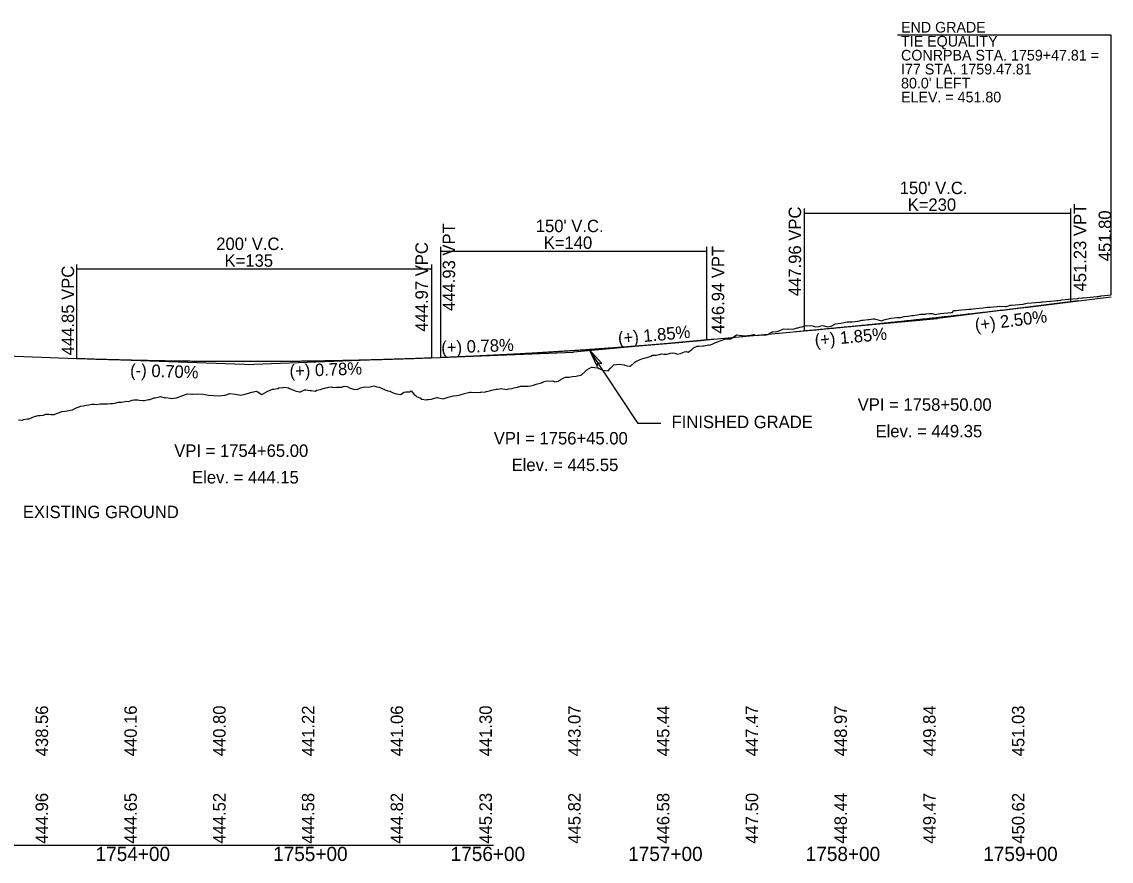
# Model space of a CAD drawing. Extents: x 2017200 to 2047700, y 854850 to 893350.
# Drawn here: x 2023334 to 2023948, y 874091 to 874564 of the extents above; entities that cross this region are included whole.
import ezdxf

# ---------------------------------------------------------------- set-up
doc = ezdxf.new("R2010")
doc.units = 0
for name, color, linetype in [('RD_DDB_GradeTX', 7, 'Continuous'), ('RD_DDB_Profile_EX', 7, 'Continuous'), ('RD_DDB_Profile_Lbl', 7, 'Continuous'), ('RD_DDB_Profile_PR', 7, 'Continuous'), ('RD_DDB_StaTX', 7, 'Continuous'), ('RD_DDB_StripGrade', 7, 'Continuous'), ('RD_DDB_VCLbl', 7, 'Continuous'), ('RD_GPK_Profile_Cell', 7, 'Continuous')]:
    doc.layers.add(name, color=color, linetype=linetype)

msp = doc.modelspace()

# ---------------------------------------------------------------- linework, layer by layer
at = {"layer": 'RD_DDB_GradeTX'}
for p, q in [((2023929.38, 874406.69), (2023850, 874396.75)), ((2023770.34, 874389.37), (2023850, 874396.75)), ((2023724.66, 874385.13), (2023645, 874377.75)), ((2023565.06, 874374.64), (2023645, 874377.75)), ((2023385.05, 874373.56), (2023465, 874370.75)), ((2023544.94, 874373.86), (2023465, 874370.75))]:
    msp.add_line(p, q, dxfattribs=at)
at = {"layer": 'RD_DDB_Profile_EX'}
msp.add_lwpolyline([(2023332.27, 874339.65), (2023334.39, 874339.45), (2023335.33, 874339.76), (2023337.39, 874340.12), (2023338.38, 874340.25), (2023340.39, 874341.09), (2023341.44, 874341.46), (2023343.4, 874342.11), (2023344.5, 874342.09), (2023346.4, 874342.31), (2023347.55, 874342.76), (2023349.4, 874342.89), (2023350.61, 874342.71), (2023352.4, 874342.71), (2023353.67, 874343.18), (2023355.4, 874343.76), (2023356.72, 874344.25), (2023358.4, 874344.51), (2023359.78, 874344.66), (2023361.4, 874345.01), (2023362.84, 874345.35), (2023364.4, 874346.11), (2023365.89, 874346.7), (2023367.4, 874347.23), (2023368.95, 874347.49), (2023370.4, 874347.88), (2023372.01, 874348.06), (2023373.41, 874348.38), (2023375.06, 874348.46), (2023376.41, 874348.24), (2023378.12, 874348.64), (2023379.41, 874348.68), (2023381.18, 874348.57), (2023382.41, 874348.62), (2023384.23, 874348.74), (2023385.41, 874348.84), (2023387.29, 874349.16), (2023388.41, 874349.53), (2023390.35, 874349.56), (2023391.41, 874349.68), (2023393.41, 874350.07), (2023394.41, 874350.04), (2023396.46, 874350.62), (2023397.41, 874350.86), (2023399.52, 874350.8), (2023400.42, 874350.78), (2023402.58, 874350.61), (2023403.42, 874350.48), (2023405.63, 874351.12), (2023406.42, 874351.16), (2023408.69, 874352.01), (2023409.42, 874352.11), (2023411.75, 874352.57), (2023412.42, 874352.82), (2023414.8, 874352), (2023415.42, 874352.16), (2023417.86, 874351.74), (2023418.42, 874351.58), (2023420.92, 874352.04), (2023421.42, 874352.04), (2023423.97, 874353.02), (2023424.42, 874353.1), (2023427.03, 874354.16), (2023427.42, 874354.31), (2023430.09, 874354.15), (2023430.43, 874354.16), (2023433.43, 874354.21), (2023436.43, 874354.11), (2023439.43, 874353.46), (2023442.43, 874353.32), (2023445.43, 874353.15), (2023448.44, 874353.46), (2023448.75, 874353.57), (2023451.48, 874354.5), (2023454.54, 874354.06), (2023457.6, 874353.59), (2023460.65, 874354.33), (2023463.71, 874355.18), (2023466.44, 874355.73), (2023466.77, 874355.68), (2023469.44, 874353.93), (2023469.82, 874354.04), (2023472.44, 874355.63), (2023472.88, 874355.71), (2023475.44, 874356.95), (2023475.94, 874356.99), (2023478.44, 874357.36), (2023478.99, 874357.59), (2023481.44, 874357.8), (2023482.05, 874357.94), (2023483.21, 874357.76), (2023484.44, 874357.57), (2023485.11, 874357.32), (2023487.45, 874356.3), (2023488.17, 874355.91), (2023490.45, 874355.39), (2023491.22, 874355.39), (2023493.45, 874356.52), (2023494.29, 874356.49), (2023496.45, 874356.23), (2023497.35, 874356.2), (2023499.45, 874355.85), (2023500.41, 874356.25), (2023502.45, 874356.8), (2023503.47, 874357.18), (2023505.45, 874357.71), (2023506.54, 874357.84), (2023507.24, 874357.96), (2023508.45, 874358.17), (2023509.61, 874357.81), (2023511.45, 874358.04), (2023512.67, 874358.11), (2023514.46, 874358.1), (2023515.25, 874358.4), (2023515.74, 874358.59), (2023517.46, 874358.48), (2023518.81, 874357.6), (2023520.46, 874357.1), (2023521.88, 874356.74), (2023523.46, 874356.98), (2023524.96, 874357.58), (2023526.46, 874358.11), (2023528.03, 874358.19), (2023529.46, 874357.99), (2023531.27, 874358.43), (2023532.46, 874358.73), (2023534.18, 874358.26), (2023535.47, 874358.02), (2023537.26, 874357.22), (2023538.47, 874356.63), (2023539.28, 874356.35), (2023540.34, 874355.98), (2023541.47, 874355.72), (2023543.42, 874354.91), (2023544.47, 874354.47), (2023546.5, 874354.06), (2023547.47, 874353.92), (2023549.58, 874355.18), (2023550.47, 874355.43), (2023552.66, 874355.34), (2023553.47, 874355.99), (2023555.3, 874353.95), (2023555.75, 874353.45), (2023556.48, 874352.68), (2023558.83, 874351.77), (2023559.48, 874351.2), (2023561.92, 874350.9), (2023562.48, 874350.99), (2023563.31, 874351.1), (2023565.01, 874351.33), (2023565.48, 874351.45), (2023568.1, 874352.14), (2023568.48, 874352.23), (2023571.49, 874351.42), (2023574.49, 874352.38), (2023577.49, 874353.07), (2023579.33, 874353.3), (2023580.49, 874353.45), (2023581.17, 874353.67), (2023583.57, 874354.48), (2023586.66, 874355.15), (2023587.34, 874355.12), (2023589.76, 874355), (2023592.5, 874355.13), (2023592.86, 874355.19), (2023595.5, 874355.46), (2023595.96, 874355.56), (2023598.5, 874356.15), (2023599.06, 874356.27), (2023601.5, 874356.83), (2023602.17, 874356.83), (2023603.36, 874357.1), (2023604.51, 874357.35), (2023605.27, 874357.15), (2023607.51, 874356.78), (2023608.38, 874357.03), (2023610.51, 874357.36), (2023611.48, 874357.57), (2023613.51, 874358.08), (2023615.41, 874358.56), (2023616.52, 874358.57), (2023617.7, 874358.61), (2023619.52, 874358.65), (2023620.81, 874358.77), (2023622.52, 874359.23), (2023623.93, 874359.79), (2023625.52, 874360.15), (2023627.04, 874360.44), (2023627.39, 874360.64), (2023628.53, 874361.27), (2023630.15, 874361.58), (2023631.53, 874361.49), (2023633.27, 874361.52), (2023634.53, 874361.06), (2023635.4, 874361.2), (2023636.39, 874361.37), (2023637.53, 874362.08), (2023639.51, 874363.29), (2023640.54, 874363.62), (2023642.63, 874363.67), (2023643.54, 874363.91), (2023644.38, 874364.08), (2023646.54, 874364.31), (2023648.87, 874364.75), (2023649.54, 874364.93), (2023651.42, 874366.75), (2023651.99, 874367.3), (2023652.55, 874367.79), (2023655.12, 874369.22), (2023655.55, 874369.32), (2023658.25, 874368.97), (2023658.55, 874369.07), (2023659.43, 874368.63), (2023661.56, 874367.59), (2023664.56, 874367.3), (2023665.88, 874368.74), (2023667.63, 874370.6), (2023670.77, 874371.05), (2023673.57, 874370.53), (2023673.9, 874370.47), (2023675.45, 874370.09), (2023676.57, 874369.81), (2023677.03, 874369.82), (2023679.57, 874372.14), (2023680.17, 874372.5), (2023682.58, 874373.7), (2023683.46, 874373.92), (2023685.58, 874374.61), (2023686.44, 874374.73), (2023688.58, 874375.51), (2023689.58, 874375.98), (2023691.59, 874376.08), (2023693.42, 874376.38), (2023694.59, 874376.79), (2023695.87, 874376.54), (2023697.59, 874376.62), (2023699.01, 874377.01), (2023699.49, 874377.1), (2023700.6, 874377.3), (2023702.15, 874377.14), (2023703.6, 874376.55), (2023705.3, 874376.96), (2023706.61, 874377.57), (2023707.5, 874377.87), (2023708.45, 874378.18), (2023709.61, 874377.79), (2023711.6, 874379.24), (2023712.61, 874380.19), (2023714.75, 874381.12), (2023715.62, 874381.11), (2023717.9, 874381.35), (2023718.62, 874381.38), (2023721.05, 874381.85), (2023721.62, 874381.76), (2023722.15, 874381.84), (2023723.52, 874382.49), (2023724.63, 874383.01), (2023727.6, 874384.09), (2023730.77, 874385.29), (2023731.53, 874385.27), (2023732.97, 874385.23), (2023733.68, 874385.19), (2023736.83, 874387.6), (2023739.65, 874387.09), (2023740, 874387.12), (2023742.65, 874387.01), (2023743.16, 874387.11), (2023745.66, 874387.47), (2023746.32, 874387.73), (2023747.55, 874387.36), (2023748.42, 874387.09), (2023749.72, 874387.3), (2023751.44, 874387.52), (2023752.66, 874387.35), (2023754.46, 874387.74), (2023755.56, 874388.37), (2023756.86, 874389.12), (2023757.2, 874389.14), (2023759.69, 874389.35), (2023760.25, 874389.52), (2023762.51, 874390.45), (2023763.57, 874390.88), (2023765.34, 874390.79), (2023766.34, 874390.85), (2023768.16, 874390.76), (2023769.39, 874390.84), (2023770.98, 874391.38), (2023771.58, 874391.54), (2023772.44, 874391.77), (2023773.8, 874392.12), (2023775.49, 874392.75), (2023776.62, 874392.64), (2023778.54, 874392.69), (2023779.59, 874392.68), (2023781.34, 874392.12), (2023783.37, 874392.22), (2023784.36, 874392.55), (2023785.41, 874392.74), (2023787.6, 874392.23), (2023788.29, 874392.08), (2023790.12, 874392.43), (2023792.6, 874393.8), (2023794.14, 874393.96), (2023795.61, 874394.17), (2023796.58, 874394.31), (2023799.2, 874394.82), (2023802, 874394.91), (2023803.62, 874395.09), (2023805.03, 874395.24), (2023805.35, 874395.27), (2023807.5, 874395.71), (2023808.23, 874395.85), (2023810.98, 874396.19), (2023811.29, 874396.14), (2023811.63, 874396.19), (2023813.79, 874396.48), (2023814.52, 874396.49), (2023818.52, 874395.5), (2023819.84, 874395.91), (2023823.7, 874396.86), (2023827.34, 874397.24), (2023827.65, 874397.26), (2023829.21, 874397.34), (2023831.21, 874397.92), (2023833.37, 874398.12), (2023835.66, 874398.36), (2023836.56, 874398.45), (2023838.53, 874398.84), (2023840.7, 874399.17), (2023843.11, 874399.26), (2023843.67, 874399.31), (2023845.49, 874399.49), (2023847.13, 874399.59), (2023848.71, 874398.94), (2023849.61, 874399.1), (2023850.56, 874399.37), (2023851.68, 874399.5), (2023857.58, 874400.16), (2023858.41, 874400.1), (2023859.16, 874401.14), (2023859.69, 874401.21), (2023860.48, 874401.32), (2023861.92, 874401.34), (2023867.7, 874401.91), (2023868.78, 874401.95), (2023870.16, 874402.11), (2023871.68, 874402.39), (2023875.71, 874402.8), (2023876.91, 874402.93), (2023878.25, 874403.02), (2023879.77, 874403.15), (2023883.72, 874403.56), (2023884.76, 874403.67), (2023888.13, 874403.58), (2023888.68, 874403.58), (2023889.3, 874403.64), (2023890.07, 874403.93), (2023890.99, 874404.15), (2023891.73, 874404.22), (2023898.23, 874404.88), (2023898.94, 874404.94), (2023899.74, 874405.11), (2023900.59, 874405.28), (2023907.75, 874405.96), (2023908.13, 874405.99), (2023908.74, 874406.05), (2023909.42, 874406.13), (2023915.76, 874406.76), (2023917.29, 874406.91), (2023918.08, 874406.92), (2023919.45, 874407.03), (2023919.92, 874407.2), (2023923.77, 874407.58), (2023928.69, 874408.06), (2023929.02, 874408.09), (2023929.4, 874408.11), (2023931.42, 874408.3), (2023931.81, 874408.33), (2023932.25, 874408.36), (2023939.8, 874409.09), (2023940.86, 874409.19), (2023941.3, 874409.26), (2023941.77, 874409.31), (2023942.3, 874409.46), (2023947.81, 874410.02)], dxfattribs=at)
at = {"layer": 'RD_DDB_Profile_Lbl'}
for p, q in [((2023681.37, 874337.56), (2023653.91, 874379.27)), ((2023694.24, 874337.56), (2023681.37, 874337.56))]:
    msp.add_line(p, q, dxfattribs=at)
msp.add_lwpolyline([(2023947.81, 874410.02), (2023947.81, 874556.31), (2023827.5, 874556.31)], dxfattribs=at)
msp.add_lwpolyline([(2023653.91, 874379.27), (2023658.37, 874369.77), (2023658.75, 874371.93), (2023660.88, 874371.42)], close=True, dxfattribs=at)
at = {"layer": 'RD_DDB_Profile_PR'}
for p, q in [((2023925, 874406.14), (2023947.81, 874409)), ((2023720, 874384.7), (2023775, 874389.8)), ((2023300, 874376.56), (2023365, 874374.27)), ((2023565, 874374.64), (2023570, 874374.83))]:
    msp.add_line(p, q, dxfattribs=at)
for points in [[(2023775, 874389.8), (2023778, 874390.08), (2023781, 874390.36), (2023784, 874390.64), (2023787, 874390.93), (2023790, 874391.21), (2023793, 874391.5), (2023796, 874391.79), (2023799, 874392.09), (2023802, 874392.38), (2023805, 874392.68), (2023808, 874392.98), (2023811, 874393.28), (2023814, 874393.58), (2023817, 874393.88), (2023820, 874394.19), (2023823, 874394.5), (2023826, 874394.81), (2023829, 874395.12), (2023832, 874395.43), (2023835, 874395.75), (2023838, 874396.07), (2023841, 874396.39), (2023844, 874396.71), (2023847, 874397.03), (2023850, 874397.36), (2023853, 874397.69), (2023856, 874398.02), (2023859, 874398.35), (2023862, 874398.68), (2023865, 874399.02), (2023868, 874399.36), (2023871, 874399.7), (2023874, 874400.04), (2023877, 874400.38), (2023880, 874400.73), (2023883, 874401.07), (2023886, 874401.42), (2023889, 874401.78), (2023892, 874402.13), (2023895, 874402.48), (2023898, 874402.84), (2023901, 874403.2), (2023904, 874403.56), (2023907, 874403.92), (2023910, 874404.29), (2023913, 874404.66), (2023916, 874405.03), (2023919, 874405.4), (2023922, 874405.77), (2023925, 874406.14)], [(2023570, 874374.83), (2023573, 874374.95), (2023576, 874375.07), (2023579, 874375.2), (2023582, 874375.33), (2023585, 874375.46), (2023588, 874375.59), (2023591, 874375.73), (2023594, 874375.87), (2023597, 874376.01), (2023600, 874376.16), (2023603, 874376.31), (2023606, 874376.47), (2023609, 874376.62), (2023612, 874376.78), (2023615, 874376.95), (2023618, 874377.11), (2023621, 874377.28), (2023624, 874377.46), (2023627, 874377.63), (2023630, 874377.81), (2023633, 874378), (2023636, 874378.18), (2023639, 874378.37), (2023642, 874378.56), (2023645, 874378.76), (2023648, 874378.96), (2023651, 874379.16), (2023654, 874379.37), (2023657, 874379.57), (2023660, 874379.79), (2023663, 874380), (2023666, 874380.22), (2023669, 874380.44), (2023672, 874380.67), (2023675, 874380.89), (2023678, 874381.12), (2023681, 874381.36), (2023684, 874381.6), (2023687, 874381.84), (2023690, 874382.08), (2023693, 874382.33), (2023696, 874382.58), (2023699, 874382.83), (2023702, 874383.09), (2023705, 874383.35), (2023708, 874383.61), (2023711, 874383.88), (2023714, 874384.15), (2023717, 874384.42), (2023720, 874384.7)], [(2023365, 874374.27), (2023369, 874374.13), (2023373, 874374), (2023377, 874373.87), (2023381, 874373.75), (2023385, 874373.64), (2023389, 874373.53), (2023393, 874373.43), (2023397, 874373.33), (2023401, 874373.24), (2023405, 874373.16), (2023409, 874373.08), (2023413, 874373.01), (2023417, 874372.94), (2023421, 874372.88), (2023425, 874372.83), (2023429, 874372.78), (2023433, 874372.73), (2023437, 874372.7), (2023441, 874372.66), (2023445, 874372.64), (2023449, 874372.62), (2023453, 874372.61), (2023457, 874372.6), (2023461, 874372.6), (2023465, 874372.6), (2023469, 874372.61), (2023473, 874372.63), (2023477, 874372.65), (2023481, 874372.68), (2023485, 874372.71), (2023489, 874372.75), (2023493, 874372.8), (2023497, 874372.85), (2023501, 874372.91), (2023505, 874372.97), (2023509, 874373.04), (2023513, 874373.12), (2023517, 874373.2), (2023521, 874373.29), (2023525, 874373.38), (2023529, 874373.48), (2023533, 874373.58), (2023537, 874373.7), (2023541, 874373.81), (2023545, 874373.94), (2023549, 874374.06), (2023553, 874374.2), (2023557, 874374.34), (2023561, 874374.49), (2023565, 874374.64)]]:
    msp.add_spline(points, degree=3, dxfattribs=at)
at = {"layer": 'RD_DDB_VCLbl'}
for p, q in [((2023775, 874458.64), (2023775, 874389.8)), ((2023775, 874456.14), (2023925, 874456.14)), ((2023925, 874458.64), (2023925, 874406.14)), ((2023570, 874437.2), (2023570, 874374.83)), ((2023570, 874434.7), (2023720, 874434.7)), ((2023720, 874437.2), (2023720, 874384.7)), ((2023365, 874427.14), (2023365, 874374.27)), ((2023565, 874427.14), (2023565, 874374.64)), ((2023365, 874424.64), (2023565, 874424.64))]:
    msp.add_line(p, q, dxfattribs=at)
at = {"layer": 'RD_GPK_Profile_Cell'}
msp.add_line((2020500, 874100), (2023600, 874100), dxfattribs=at)

# ---------------------------------------------------------------- texts
at = {"layer": 'RD_DDB_GradeTX'}
for s, rotation, p in [('(+) 2.50%', 7.13898, (2023871.55, 874389.56)), ('(+) 1.85%', 5.29522, (2023670.38, 874382.11)), ('(+) 1.85%', 5.29522, (2023781.17, 874381.02)), ('(+) 0.78%', 2.22705, (2023570.65, 874376.86)), ('(-) 0.70%', 357.98371, (2023395.16, 874364.25)), ('(+) 0.78%', 2.22705, (2023485.17, 874363.64))]:
    msp.add_text(s, height=7, rotation=rotation, dxfattribs=at).set_placement(p)
at = {"layer": 'RD_DDB_Profile_Lbl'}
for s, height, rotation, p in [('END GRADE', 6, 360, (2023829.52, 874557.85)), ('TIE EQUALITY', 6, 360, (2023829.52, 874549.98)), ('CONRPBA STA. 1759+47.81 =', 6, 360, (2023829.52, 874542.11)), ('I77 STA. 1759.47.81', 6, 360, (2023829.52, 874534.25)), ("80.0' LEFT", 6, 360, (2023829.52, 874526.38)), ('ELEV. = 451.80', 6, 360, (2023829.52, 874518.51)), ('451.80', 7, 90, (2023947.81, 874429))]:
    msp.add_text(s, height=height, rotation=rotation, dxfattribs=at).set_placement(p)
for s, p in [('VPI = 1758+50.00', (2023805.1, 874344.75)), ('FINISHED GRADE', (2023700.25, 874334.94)), ('Elev. = 449.35', (2023815.14, 874329.75)), ('VPI = 1756+45.00', (2023600.1, 874325.75)), ('VPI = 1754+65.00', (2023420.1, 874318.75)), ('Elev. = 445.55', (2023610.14, 874310.75)), ('Elev. = 444.15', (2023430.14, 874303.75)), ('EXISTING GROUND', (2023334.79, 874284.22))]:
    msp.add_text(s, height=7, dxfattribs=at).set_placement(p)
at = {"layer": 'RD_DDB_StaTX'}
for s, p in [('1754+00', (2023375.8, 874091)), ('1755+00', (2023475.8, 874091)), ('1756+00', (2023575.8, 874091)), ('1757+00', (2023675.8, 874091)), ('1758+00', (2023775.8, 874091)), ('1759+00', (2023875.8, 874091))]:
    msp.add_text(s, height=8, dxfattribs=at).set_placement(p)
at = {"layer": 'RD_DDB_StripGrade'}
for s, p in [('447.96 VPC', (2023773.21, 874409.32)), ('451.23 VPT', (2023933.82, 874411.95)), ('444.93 VPT', (2023578.3, 874400.96)), ('444.97 VPC', (2023562.95, 874389.28)), ('446.94 VPT', (2023729.91, 874388.21)), ('444.85 VPC', (2023363.66, 874375.98)), ('438.56', (2023349, 874150)), ('440.16', (2023399, 874150)), ('440.80', (2023449, 874150)), ('441.22', (2023499, 874150)), ('441.06', (2023549, 874150)), ('441.30', (2023599, 874150)), ('443.07', (2023649, 874150)), ('445.44', (2023699, 874150)), ('447.47', (2023749, 874150)), ('448.97', (2023799, 874150)), ('449.84', (2023849, 874150)), ('451.03', (2023899, 874150)), ('444.96', (2023349, 874100.75)), ('444.65', (2023399, 874100.75)), ('444.52', (2023449, 874100.75)), ('444.58', (2023499, 874100.75)), ('444.82', (2023549, 874100.75)), ('445.23', (2023599, 874100.75)), ('445.82', (2023649, 874100.75)), ('446.58', (2023699, 874100.75)), ('447.50', (2023749, 874100.75)), ('448.44', (2023799, 874100.75)), ('449.47', (2023849, 874100.75)), ('450.62', (2023899, 874100.75))]:
    msp.add_text(s, height=7, rotation=90, dxfattribs=at).set_placement(p)
at = {"layer": 'RD_DDB_VCLbl'}
for s, p in [("150' V.C.", (2023828.75, 874466.82)), ('K=230', (2023833.22, 874457.39)), ("150' V.C.", (2023623.75, 874445.38)), ("200' V.C.", (2023443.75, 874435.32)), ('K=140', (2023628.22, 874435.95)), ('K=135', (2023448.42, 874425.89))]:
    msp.add_text(s, height=7, dxfattribs=at).set_placement(p)

doc.saveas('drawing.dxf')
